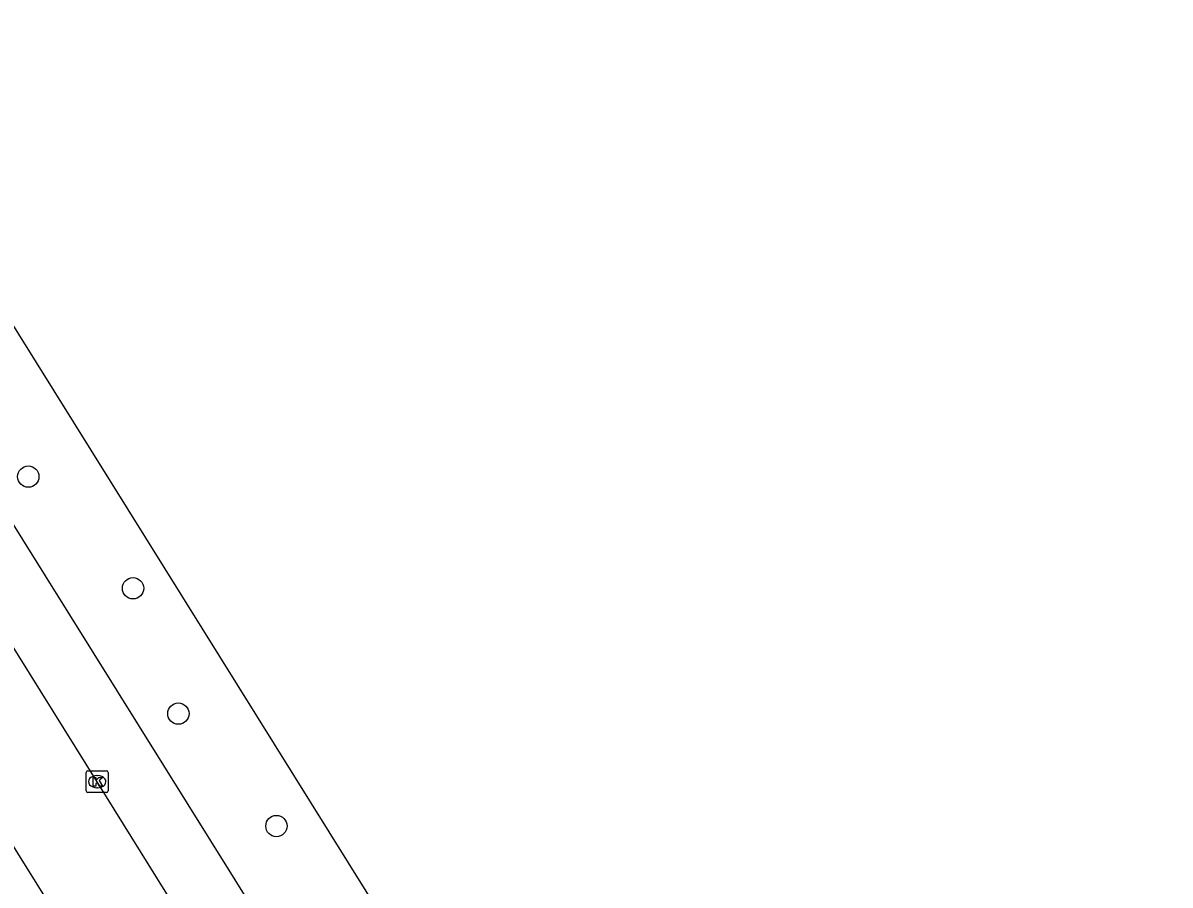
# Model space of a CAD drawing. Extents: x 159280 to 160375, y 384531 to 385872.
# Drawn here: x 159834.9 to 159887.6, y 385587.7 to 385627.3 of the extents above; entities that cross this region are included whole.
import ezdxf

# ---------------------------------------------------------------- set-up
doc = ezdxf.new("R2010")
doc.units = 0
for name, color, linetype in [('IMGEO_Boom', 7, 'Continuous'), ('IMGEO_Fietspad_gesloten', 7, 'Continuous'), ('IMGEO_Kolk', 7, 'Continuous'), ('IMGEO_Rijbaan_regionaal_gesloten', 7, 'Continuous')]:
    doc.layers.add(name, color=color, linetype=linetype)

msp = doc.modelspace()

# ---------------------------------------------------------------- linework, layer by layer
at = {"layer": 'IMGEO_Boom'}
for centre in [(159835.149, 385606.495), (159839.96, 385601.368), (159842.043, 385595.61), (159846.548, 385590.447)]:
    msp.add_circle(centre, 0.489, dxfattribs=at)
at = {"layer": 'IMGEO_Fietspad_gesloten'}
msp.add_lwpolyline([(159876.93, 385521.556), (159841.351, 385578.498), (159804.978, 385636.776), (159794.348, 385653.769)], dxfattribs=at)
at = {"layer": 'IMGEO_Kolk'}
for p, q in [((159837.814, 385592.059), (159837.814, 385592.911)), ((159837.889, 385592.985), (159838.741, 385592.985)), ((159838.302, 385592.765), (159838.327, 385592.765)), ((159838.815, 385592.911), (159838.815, 385592.059)), ((159838.741, 385591.985), (159837.889, 385591.985)), ((159838.325, 385592.205), (159838.3, 385592.205))]:
    msp.add_line(p, q, dxfattribs=at)
for points in [[(159837.814, 385592.059), (159837.814, 385592.911)], [(159837.889, 385592.985), (159838.741, 385592.985)], [(159838.815, 385592.911), (159838.815, 385592.059)], [(159838.135, 385592.685), (159838.258, 385592.685), (159838.258, 385592.534), (159838.388, 385592.685), (159838.552, 385592.685), (159838.406, 385592.534), (159838.559, 385592.285), (159838.407, 385592.285), (159838.322, 385592.449), (159838.258, 385592.382), (159838.258, 385592.285), (159838.135, 385592.285), (159838.135, 385592.685)], [(159838.741, 385591.985), (159837.889, 385591.985)]]:
    msp.add_lwpolyline(points, dxfattribs=at)
for centre, start, end in [((159837.891, 385592.909), 91.552, 178.448), ((159837.891, 385592.909), 91.552, 178.448), ((159838.739, 385592.909), 1.552, 88.448), ((159838.739, 385592.909), 1.552, 88.448), ((159837.891, 385592.061), 181.552, 268.448), ((159837.891, 385592.061), 181.552, 268.448), ((159838.739, 385592.061), 271.552, 358.448), ((159838.739, 385592.061), 271.552, 358.448)]:
    msp.add_arc(centre, 0.0765, start, end, dxfattribs=at)
for centre, major_axis, ratio, start_param, end_param in [((159838.301, 385592.485), (-0.387, 0.002), 0.722429, 4.712389, 7.853982), ((159838.326, 385592.485), (-0.39, 0.002), 0.717154, 1.570796, 4.712389)]:
    msp.add_ellipse(centre, major_axis=major_axis, ratio=ratio, start_param=start_param, end_param=end_param, dxfattribs=at)
at = {"layer": 'IMGEO_Rijbaan_regionaal_gesloten'}
for points in [[(159798.174, 385671.514), (159816.144, 385642.784), (159875.925, 385546.962), (159887.6, 385528.252)], [(159794.086, 385668.963), (159812.087, 385640.123), (159853.276, 385574.135)], [(159847.311, 385577.733), (159845.85, 385580.372), (159838.316, 385592.486), (159829.049, 385607.333), (159819.248, 385623.021), (159809.43, 385638.724), (159800.143, 385653.567), (159799.559, 385654.409)]]:
    msp.add_lwpolyline(points, dxfattribs=at)

doc.saveas('drawing.dxf')
